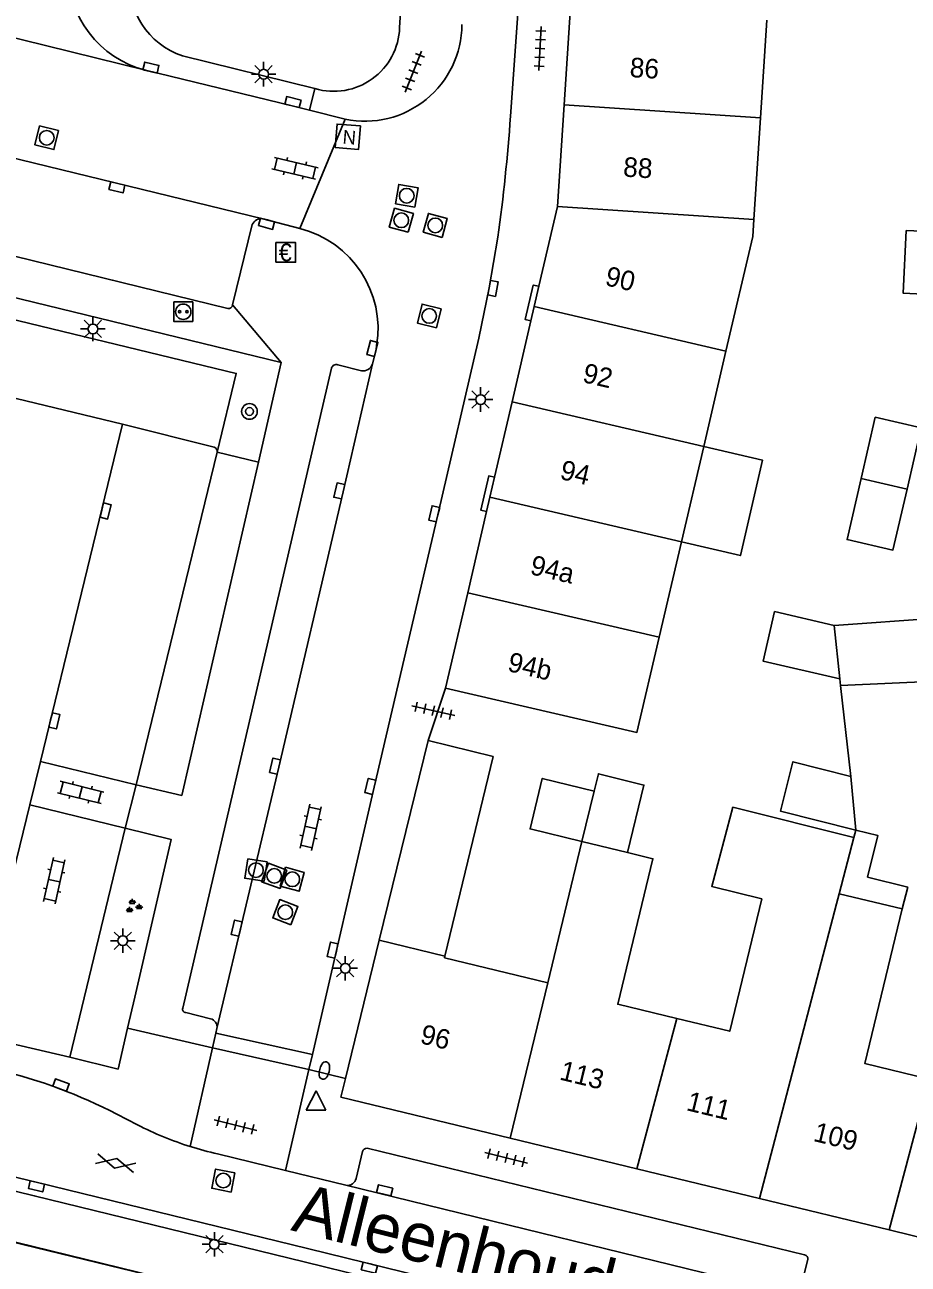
# Model space of a CAD drawing. Extents: x 131000 to 133014, y 396499 to 399001.
# Drawn here: x 132842.7 to 132887.8, y 397127.3 to 397190.6 of the extents above; entities that cross this region are included whole.
import ezdxf

# ---------------------------------------------------------------- set-up
doc = ezdxf.new("R2010")
doc.units = 0
for name, color, linetype in [('gg-afsc-muur', 7, 'Continuous'), ('gg-anno-huisnummerreeks BGT', 7, 'Continuous'), ('gg-anno-openbare ruimte label', 7, 'Continuous'), ('gg-bbg-bijgebouw', 7, 'Continuous'), ('gg-bbg-gedigitaliseerde bebouwing', 7, 'Continuous'), ('gg-bbg-gedigitaliseerde bijgebouw', 7, 'Continuous'), ('gg-bbg-hoofdgebouw', 7, 'Continuous'), ('gg-bbg-luifel en loopbrug', 7, 'Continuous'), ('gg-bbg-tussenscheiding', 7, 'Continuous'), ('gg-knt-verharding', 7, 'Continuous'), ('gg-knt-verharding nz', 7, 'Continuous'), ('gg-kntw-beschoeiing', 7, 'Continuous'), ('gt-grn-groengrens', 7, 'Continuous'), ('gt-grn-weggrens', 7, 'Continuous'), ('gt-symb-betaalautomaat', 7, 'Continuous'), ('gt-symb-boom', 7, 'Continuous'), ('gt-symb-brandkraan', 7, 'Continuous'), ('gt-symb-gesloten verharding', 7, 'Continuous'), ('gt-symb-groenvak', 7, 'Continuous'), ('gt-symb-klinker verharding', 7, 'Continuous'), ('gt-symb-kolk', 7, 'Continuous'), ('gt-symb-laadpunt elektrisch vervoer', 7, 'Continuous'), ('gt-symb-lichtmast', 7, 'Continuous'), ('gt-symb-nortonput', 7, 'Continuous'), ('gt-symb-rioolschacht', 7, 'Continuous'), ('gt-symb-tegel verharding', 7, 'Continuous'), ('gt-symb-waterafsluiter', 7, 'Continuous')]:
    doc.layers.add(name, color=color, linetype=linetype)

# ---------------------------------------------------------------- blocks, each defined once
blk = doc.blocks.new('gt0-RS')
at = {"layer": 'gt-symb-rioolschacht'}
blk.add_lwpolyline([(-0.5, -0.5), (0.5, -0.5), (0.5, 0.5), (-0.5, 0.5)], close=True, dxfattribs=at)
blk.add_circle((0, 0), 0.375, dxfattribs=at)
blk = doc.blocks.new('gt0-TEG1')
at = {"layer": 'gt-symb-tegel verharding'}
for p, q in [((-1.125, 0), (1.125, 0)), ((-0.9, -0.25), (-0.9, 0.25)), ((-0.45, -0.25), (-0.45, 0.25)), ((0, -0.25), (0, 0.25)), ((0.45, -0.25), (0.45, 0.25)), ((0.9, -0.25), (0.9, 0.25))]:
    blk.add_line(p, q, dxfattribs=at)
blk = doc.blocks.new('gt0-BA')
at = {"layer": 'gt-symb-betaalautomaat'}
blk.add_lwpolyline([(-0.498, -0.507), (0.502, -0.507), (0.502, 0.493), (-0.498, 0.493)], close=True, dxfattribs=at)
blk.add_text('€', height=0.9, dxfattribs=at).set_placement((-0.357, -0.457))
blk = doc.blocks.new('gt0-KOLK')
at = {"layer": 'gt-symb-kolk'}
blk.add_lwpolyline([(0, 0), (0.375, 0), (0.375, 0.4), (-0.375, 0.4), (-0.375, 0), (0, 0)], dxfattribs=at)
blk = doc.blocks.new('gt0-KL1')
at = {"layer": 'gt-symb-klinker verharding'}
for p, q in [((-1.15, 0.3), (1.15, 0.3)), ((-1, -0.3), (-1, 0.3)), ((-0.5, 0.3), (-0.5, 0.45)), ((0, -0.3), (0, 0.3)), ((0.5, 0.3), (0.5, 0.45)), ((1, -0.3), (1, 0.3)), ((-1.15, -0.3), (1.15, -0.3)), ((-0.5, -0.45), (-0.5, -0.3)), ((0.5, -0.45), (0.5, -0.3))]:
    blk.add_line(p, q, dxfattribs=at)
blk = doc.blocks.new('gt0-NPUT')
at = {"layer": 'gt-symb-nortonput'}
blk.add_lwpolyline([(-0.566, -0.608), (-0.566, 0.592), (0.634, 0.592), (0.634, -0.608)], close=True, dxfattribs=at)
blk.add_text('N', height=0.7, dxfattribs=at).set_placement((-0.221, -0.381))
blk = doc.blocks.new('gt0-LMAST')
at = {"layer": 'gt-symb-lichtmast'}
for p, q in [((-0.182, 0.173), (-0.447, 0.438)), ((-0.005, 0.246), (-0.005, 0.621)), ((0.172, 0.173), (0.437, 0.438)), ((-0.255, -0.004), (-0.63, -0.004)), ((-0.182, -0.181), (-0.447, -0.446)), ((-0.005, -0.254), (-0.005, -0.629)), ((0.437, -0.446), (0.172, -0.181)), ((0.245, -0.004), (0.62, -0.004))]:
    blk.add_line(p, q, dxfattribs=at)
blk.add_circle((-0.005, -0.004), 0.25, dxfattribs=at)
blk = doc.blocks.new('gt0-LEV')
at = {"layer": 'gt-symb-laadpunt elektrisch vervoer'}
blk.add_lwpolyline([(-0.486, 0.501), (0.486, 0.501), (0.486, -0.499), (-0.486, -0.499)], close=True, dxfattribs=at)
for centre, radius in [((0, 0), 0.393), ((-0.186, 0), 0.0566), ((0.186, 0), 0.0566)]:
    blk.add_circle(centre, radius, dxfattribs=at)
blk = doc.blocks.new('gt0-BOOM')
at = {"layer": 'gt-symb-boom'}
for radius in [0.4, 0.2]:
    blk.add_circle((0, 0), radius, dxfattribs=at)
blk = doc.blocks.new('gt0-WAFSL')
at = {"layer": 'gt-symb-waterafsluiter'}
for p, q in [((-0.5, -0.333), (0, 0.667)), ((0, 0.667), (0.5, -0.333)), ((0.5, -0.333), (-0.5, -0.333))]:
    blk.add_line(p, q, dxfattribs=at)
blk = doc.blocks.new('gt0-BR')
at = {"layer": 'gt-symb-brandkraan'}
for centre, radius, start, end in [((-0.244, 0), 0.206, 107.56694, 252.43307), ((0.599, -2.664), 3, 106.89205, 107.56694), ((0, -0.691), 0.938, 73.10799, 106.89205), ((-0.599, -2.664), 3, 72.43309, 73.10799), ((0.244, 0), 0.206, 287.56695, 72.43309), ((0.599, 2.664), 3, 252.43307, 253.10797), ((0, 0.691), 0.938, 253.10797, 286.89206), ((-0.599, 2.664), 3, 286.89206, 287.56695)]:
    blk.add_arc(centre, radius, start, end, dxfattribs=at)
blk = doc.blocks.new('gt0-GRVAK')
at = {"layer": 'gt-symb-groenvak'}
for p, q in [((-0.11, 0.189), (-0.228, 0.24)), ((-0.182, 0.153), (0.088, 0.153)), ((-0.091, 0.211), (-0.156, 0.322)), ((-0.047, 0.214), (-0.047, 0.393)), ((-0.004, 0.211), (0.061, 0.322)), ((0.015, 0.189), (0.133, 0.24)), ((0.262, -0.052), (0.197, 0.059)), ((0.305, -0.049), (0.305, 0.13)), ((0.349, -0.052), (0.414, 0.059)), ((-0.245, -0.228), (-0.363, -0.177)), ((-0.318, -0.264), (-0.047, -0.264)), ((-0.226, -0.206), (-0.291, -0.095)), ((-0.183, -0.203), (-0.183, -0.024)), ((-0.139, -0.206), (-0.074, -0.095)), ((-0.12, -0.228), (-0.002, -0.177)), ((0.243, -0.074), (0.125, -0.023)), ((0.17, -0.11), (0.441, -0.11)), ((0.368, -0.074), (0.486, -0.023))]:
    blk.add_line(p, q, dxfattribs=at)
blk = doc.blocks.new('gt0-GESVH1')
at = {"layer": 'gt-symb-gesloten verharding'}
for p, q in [((-0.992, -0.261), (0.008, 0.239)), ((0.008, -0.261), (-0.992, 0.239)), ((0.008, 0.239), (1.008, -0.261)), ((1.008, 0.239), (0.008, -0.261))]:
    blk.add_line(p, q, dxfattribs=at)

msp = doc.modelspace()

# ---------------------------------------------------------------- linework, layer by layer
at = {"layer": 'gg-afsc-muur'}
msp.add_line((132884.329, 397156.861), (132884.855, 397152.228), dxfattribs=at)
msp.add_lwpolyline([(132863.23, 397123.285), (132715.526, 397159.224), (132687.717, 397165.418)], dxfattribs=at)
msp.add_lwpolyline([(132863.23, 397123.285), (132715.526, 397159.224), (132687.717, 397165.418)], dxfattribs=at)
at = {"layer": 'gg-bbg-bijgebouw'}
for p, q in [((132892.387, 397160.538), (132884.009, 397159.94)), ((132860.78, 397143.855), (132863.273, 397154.053)), ((132863.273, 397154.053), (132866.6, 397153.24))]:
    msp.add_line(p, q, dxfattribs=at)
at = {"layer": 'gg-bbg-gedigitaliseerde bebouwing'}
for p, q in [((132869.382, 397141.685), (132871.128, 397148.898)), ((132884.264, 397146.233), (132885.013, 397149.105)), ((132884.264, 397146.233), (132887.485, 397145.453))]:
    msp.add_line(p, q, dxfattribs=at)
for points in [[(132885.013, 397149.105), (132878.836, 397150.646), (132877.76, 397146.602), (132880.316, 397145.964)], [(132873.46, 397148.334), (132874.753, 397148.021), (132872.955, 397140.589), (132875.968, 397139.86)], [(132875.968, 397139.86), (132878.68, 397139.204), (132880.316, 397145.964)], [(132887.485, 397145.453), (132885.574, 397137.566), (132888.866, 397136.768)], [(132864.131, 397143.046), (132864.111, 397142.961), (132869.382, 397141.685)]]:
    msp.add_lwpolyline(points, dxfattribs=at)
at = {"layer": 'gg-bbg-gedigitaliseerde bijgebouw'}
for p, q in [((132887.693, 397180.113), (132890.098, 397179.99)), ((132884.293, 397157.206), (132884.329, 397156.861)), ((132884.329, 397156.861), (132892.793, 397157.253)), ((132866.6, 397153.24), (132864.131, 397143.046)), ((132884.855, 397152.228), (132885.112, 397149.483)), ((132871.752, 397151.478), (132871.128, 397148.898))]:
    msp.add_line(p, q, dxfattribs=at)
for points in [[(132890.098, 397179.99), (132889.931, 397176.79), (132887.527, 397176.911), (132887.693, 397180.113)], [(132887.733, 397166.906), (132888.456, 397170.029), (132886.107, 397170.571), (132885.386, 397167.446)], [(132887.733, 397166.906), (132887.012, 397163.785), (132884.666, 397164.322), (132885.386, 397167.446)], [(132884.009, 397159.94), (132880.963, 397160.644), (132880.377, 397158.112), (132884.293, 397157.206)], [(132884.855, 397152.228), (132881.904, 397152.97), (132881.27, 397150.449), (132885.112, 397149.483)], [(132873.46, 397148.334), (132874.294, 397151.779), (132871.966, 397152.36), (132871.752, 397151.478)]]:
    msp.add_lwpolyline(points, dxfattribs=at)
at = {"layer": 'gg-bbg-hoofdgebouw'}
for p, q in [((132870.223, 397186.528), (132870.552, 397191.518)), ((132880.568, 397190.858), (132880.243, 397185.869)), ((132869.882, 397181.34), (132870.223, 397186.528)), ((132880.243, 397185.869), (132879.906, 397180.68)), ((132868.933, 397177.259), (132869.882, 397181.34)), ((132868.692, 397176.222), (132868.933, 397177.259)), ((132868.523, 397175.496), (132868.692, 397176.222)), ((132867.56, 397171.351), (132868.523, 397175.496)), ((132878.482, 397173.946), (132877.345, 397169.077)), ((132866.666, 397167.504), (132867.56, 397171.351)), ((132877.345, 397169.077), (132876.208, 397164.208)), ((132866.428, 397166.481), (132866.666, 397167.504)), ((132866.258, 397165.751), (132866.428, 397166.481)), ((132865.296, 397161.611), (132866.258, 397165.751)), ((132876.208, 397164.208), (132875.071, 397159.339)), ((132864.164, 397156.741), (132865.296, 397161.611)), ((132859.054, 397136.798), (132860.78, 397143.855)), ((132858.82, 397135.84), (132859.054, 397136.798)), ((132867.461, 397133.747), (132858.82, 397135.84)), ((132873.926, 397132.182), (132867.461, 397133.747)), ((132880.202, 397130.662), (132873.926, 397132.182)), ((132886.814, 397129.06), (132880.202, 397130.662)), ((132893.762, 397127.378), (132886.814, 397129.06))]:
    msp.add_line(p, q, dxfattribs=at)
for points in [[(132879.906, 397180.68), (132879.849, 397179.8), (132878.482, 397173.946)], [(132875.071, 397159.339), (132873.934, 397154.47), (132864.164, 397156.741)]]:
    msp.add_lwpolyline(points, dxfattribs=at)
at = {"layer": 'gg-bbg-luifel en loopbrug'}
msp.add_line((132885.112, 397149.483), (132885.013, 397149.105), dxfattribs=at)
for points in [[(132876.208, 397164.208), (132879.224, 397163.507), (132880.356, 397168.377), (132877.345, 397169.077)], [(132871.752, 397151.478), (132869.105, 397152.119), (132868.48, 397149.539), (132871.128, 397148.898)], [(132887.485, 397145.453), (132887.765, 397146.575), (132885.718, 397147.086), (132886.246, 397149.2), (132885.112, 397149.483)]]:
    msp.add_lwpolyline(points, dxfattribs=at)
at = {"layer": 'gg-bbg-tussenscheiding'}
for p, q in [((132870.223, 397186.528), (132880.243, 397185.869)), ((132869.882, 397181.34), (132879.906, 397180.68)), ((132868.692, 397176.222), (132878.482, 397173.946)), ((132867.56, 397171.351), (132877.345, 397169.077)), ((132887.733, 397166.906), (132885.386, 397167.446)), ((132866.428, 397166.481), (132876.208, 397164.208)), ((132865.296, 397161.611), (132875.071, 397159.339)), ((132884.009, 397159.94), (132884.293, 397157.206)), ((132871.128, 397148.898), (132873.46, 397148.334)), ((132864.131, 397143.046), (132860.78, 397143.855)), ((132869.382, 397141.685), (132867.461, 397133.747)), ((132875.968, 397139.86), (132873.926, 397132.182)), ((132888.866, 397136.768), (132886.814, 397129.06))]:
    msp.add_line(p, q, dxfattribs=at)
msp.add_lwpolyline([(132880.202, 397130.662), (132884.128, 397145.712), (132884.264, 397146.233)], dxfattribs=at)
at = {"layer": 'gg-knt-verharding'}
for p, q in [((132857.494, 397187.358), (132850.727, 397189.028)), ((132857.221, 397186.254), (132859.044, 397185.801)), ((132854.293, 397180.41), (132853.291, 397176.308)), ((132856.727, 397180.207), (132854.836, 397180.712)), ((132853.043, 397176.124), (132841.169, 397179.044)), ((132858.343, 397173.078), (132850.746, 397140.382)), ((132854.605, 397168.284), (132855.773, 397173.368)), ((132859.866, 397172.949), (132858.666, 397173.251)), ((132847.67, 397170.222), (132852.342, 397169.049)), ((132852.504, 397168.796), (132848.361, 397151.801)), ((132847.799, 397149.586), (132848.361, 397151.801)), ((132847.799, 397149.586), (132844.973, 397137.889)), ((132848.295, 397140.952), (132847.928, 397139.365)), ((132850.902, 397140.159), (132852.162, 397139.843)), ((132852.489, 397139.353), (132852.441, 397139.113)), ((132840.059, 397139.032), (132844.973, 397137.889)), ((132852.441, 397139.113), (132852.261, 397138.357)), ((132857.372, 397138.022), (132852.441, 397139.113)), ((132852.261, 397138.357), (132857.183, 397137.251)), ((132857.183, 397137.251), (132857.372, 397138.022)), ((132847.381, 397134.975), (132848.434, 397134.428)), ((132852.522, 397132.942), (132855.994, 397132.096)), ((132859.591, 397131.683), (132859.92, 397133.07)), ((132860.156, 397133.228), (132882.499, 397127.791)), ((132855.994, 397132.096), (132859.078, 397131.345)), ((132859.078, 397131.345), (132882.647, 397125.581)), ((132857.109, 397128.109), (132863.974, 397126.429)), ((132882.664, 397127.554), (132882.312, 397126.13))]:
    msp.add_line(p, q, dxfattribs=at)
for points in [[(132872.786, 397267.957), (132870.898, 397238.394), (132870.002, 397223.968), (132868.917, 397207.595), (132867.919, 397192.151), (132867.477, 397185.949)], [(132865.974, 397254.863), (132863.144, 397210.459), (132861.819, 397190.478)], [(132848.843, 397188.294), (132856.326, 397186.476), (132857.221, 397186.254)], [(132857.372, 397138.022), (132860.522, 397151.671), (132863.778, 397165.594), (132865.869, 397174.609), (132866.387, 397177.177), (132866.83, 397179.765)], [(132855.773, 397173.368), (132839.812, 397177.246), (132839.549, 397176.179)], [(132868.933, 397177.259), (132868.641, 397177.327), (132868.231, 397175.564), (132868.523, 397175.496)], [(132860.43, 397173.294), (132860.62, 397174.035), (132860.645, 397174.234)], [(132848.361, 397151.801), (132850.693, 397151.251), (132854.605, 397168.284)], [(132866.258, 397165.751), (132865.966, 397165.819), (132866.374, 397167.572), (132866.666, 397167.504)], [(132847.799, 397149.586), (132850.155, 397148.996), (132848.295, 397140.952)], [(132847.928, 397139.365), (132847.445, 397137.278), (132844.973, 397137.889)], [(132837.679, 397132.852), (132843.323, 397131.482), (132857.109, 397128.109)]]:
    msp.add_lwpolyline(points, dxfattribs=at)
for centre, radius, start, end in [((132850.139, 397193.381), 5.249, 178.76567, 255.704), ((132852.017, 397192.815), 4.001, 174.36984, 251.19479), ((132860.054, 397190.64), 4.943, 258.21115, 359.87431), ((132858.449, 397190.592), 3.372, 253.54798, 358.06442), ((132782.279, 397191.737), 85.395, 351.9408, 356.11354), ((132854.753, 397180.222), 0.497, 80.40466, 157.75829), ((132855.447, 397175.096), 5.269, 350.5839, 75.94199), ((132853.071, 397176.345), 0.223, 262.68871, 350.45735), ((132858.581, 397173.022), 0.245, 69.68698, 166.66035), ((132859.958, 397173.433), 0.492, 259.26621, 343.64222), ((132852.248, 397168.81), 0.256, 356.7817, 68.48248), ((132850.896, 397140.321), 0.162, 157.83075, 272.1188), ((132852.066, 397139.425), 0.429, 350.32833, 77.10575), ((132835.064, 397111.107), 26.859, 62.70445, 76.4587), ((132856.272, 397149.63), 17.104, 242.72674, 252.5023), ((132856.282, 397149.64), 17.116, 252.47899, 257.3103), ((132860.136, 397133.003), 0.226, 84.8581, 162.74584), ((132859.163, 397131.774), 0.438, 258.79948, 347.95984), ((132882.456, 397127.585), 0.21, 351.38193, 78.30954)]:
    msp.add_arc(centre, radius, start, end, dxfattribs=at)
at = {"layer": 'gg-knt-verharding nz'}
for p, q in [((132854.836, 397180.712), (132841.776, 397183.893)), ((132847.67, 397170.222), (132840.976, 397171.825)), ((132843.478, 397152.994), (132847.67, 397170.222)), ((132842.937, 397150.781), (132843.478, 397152.994)), ((132848.361, 397151.801), (132843.478, 397152.994)), ((132840.059, 397139.032), (132842.937, 397150.781)), ((132842.937, 397150.781), (132847.799, 397149.586))]:
    msp.add_line(p, q, dxfattribs=at)
msp.add_lwpolyline([(132852.489, 397139.353), (132855.653, 397152.7), (132858.932, 397166.763), (132860.43, 397173.294)], dxfattribs=at)
at = {"layer": 'gg-kntw-beschoeiing'}
msp.add_lwpolyline([(132460.968, 397221.491), (132472.095, 397218.828), (132606.287, 397185.908), (132627.542, 397180.727), (132657.34, 397172.95), (132661.179, 397171.893), (132682.088, 397166.735), (132697.501, 397163.402), (132708.929, 397160.855), (132733.496, 397154.939), (132756.362, 397149.473), (132863.318, 397123.264), (132866.173, 397122.629), (132900.542, 397114.157), (132962.797, 397098.928), (132983.614, 397093.835), (133000, 397089.82)], dxfattribs=at)
at = {"layer": 'gt-grn-groengrens'}
for p, q in [((132852.504, 397168.796), (132854.605, 397168.284)), ((132856.943, 397127.429), (132863.808, 397125.749))]:
    msp.add_line(p, q, dxfattribs=at)
for points in [[(132839.549, 397176.179), (132853.477, 397172.813), (132852.504, 397168.796)], [(132837.514, 397132.172), (132843.157, 397130.802), (132856.943, 397127.429)]]:
    msp.add_lwpolyline(points, dxfattribs=at)
at = {"layer": 'gt-grn-weggrens'}
for p, q in [((132837.016, 397191.228), (132848.843, 397188.294)), ((132857.494, 397187.358), (132857.221, 397186.254)), ((132856.727, 397180.207), (132859.044, 397185.801)), ((132855.773, 397173.368), (132853.291, 397176.308)), ((132863.273, 397154.053), (132864.164, 397156.741)), ((132847.928, 397139.365), (132852.261, 397138.357)), ((132852.261, 397138.357), (132851.129, 397133.318)), ((132855.994, 397132.096), (132857.183, 397137.251)), ((132857.183, 397137.251), (132859.054, 397136.798))]:
    msp.add_line(p, q, dxfattribs=at)

# ---------------------------------------------------------------- block references
at = {"layer": 'gt-symb-betaalautomaat'}
msp.add_blockref('gt0-BA', (132856, 397179), dxfattribs=at)
at = {"layer": 'gt-symb-boom'}
msp.add_blockref('gt0-BOOM', (132854.152, 397170.867), dxfattribs=at)
at = {"layer": 'gt-symb-brandkraan', "rotation": 76.64465903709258}
msp.add_blockref('gt0-BR', (132857.979, 397137.199), dxfattribs=at)
at = {"layer": 'gt-symb-gesloten verharding', "rotation": -13.591560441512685}
msp.add_blockref('gt0-GESVH1', (132847.318, 397132.475), dxfattribs=at)
at = {"layer": 'gt-symb-groenvak'}
msp.add_blockref('gt0-GRVAK', (132848.211, 397145.582), dxfattribs=at)
at = {"layer": 'gt-symb-klinker verharding'}
for p, rotation in [((132856.476, 397183.286), -13.11914463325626), ((132845.528, 397151.408), -13.827795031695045), ((132857.276, 397149.62), -102.47907180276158), ((132844.181, 397146.901), -102.47907180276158)]:
    msp.add_blockref('gt0-KL1', p, dxfattribs=dict(at, rotation=rotation))
at = {"layer": 'gt-symb-kolk'}
for p, rotation in [((132849.072, 397188.239), -13.411071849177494), ((132856.326, 397186.476), -13.647238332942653), ((132847.428, 397182.507), 166.40843956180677), ((132855.071, 397180.649), 165.04643524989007), ((132866.389, 397177.188), -100.54573436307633), ((132860.62, 397174.035), 75.64421500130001), ((132858.932, 397166.763), 76.88085536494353), ((132846.607, 397165.829), -103.70288996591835), ((132863.778, 397165.594), 76.82507339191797), ((132843.996, 397155.111), -103.77214543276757), ((132855.653, 397152.7), 76.64465903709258), ((132860.522, 397151.671), 76.99249520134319), ((132853.69, 397144.426), 76.7004156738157), ((132858.587, 397143.306), 77.06118937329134), ((132844.456, 397136.27), -20.482296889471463), ((132843.323, 397131.482), 166.2278545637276), ((132861.01, 397130.889), -13.299584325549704), ((132860.316, 397127.322), 166.28353067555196)]:
    msp.add_blockref('gt0-KOLK', p, dxfattribs=dict(at, rotation=rotation))
at = {"layer": 'gt-symb-laadpunt elektrisch vervoer'}
msp.add_blockref('gt0-LEV', (132850.769, 397175.962), dxfattribs=at)
at = {"layer": 'gt-symb-lichtmast'}
for p in [(132854.877, 397188.1), (132846.159, 397175.088), (132865.958, 397171.479), (132847.688, 397143.835), (132859.048, 397142.429), (132852.364, 397128.328)]:
    msp.add_blockref('gt0-LMAST', p, dxfattribs=at)
at = {"layer": 'gt-symb-nortonput', "rotation": -4.70180831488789}
msp.add_blockref('gt0-NPUT', (132859.138, 397184.911), dxfattribs=at)
at = {"layer": 'gt-symb-rioolschacht'}
for p, rotation in [((132843.797, 397184.846), 166.2971100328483), ((132862.183, 397181.886), -9.725965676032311), ((132861.905, 397180.635), 74.28274755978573), ((132863.639, 397180.374), 74.86552497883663), ((132863.329, 397175.745), 75.99155651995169), ((132854.482, 397147.438), -98.91603673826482), ((132855.414, 397147.145), 159.93365037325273), ((132856.337, 397146.972), -105.24507033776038), ((132855.981, 397145.287), 69.02828943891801), ((132852.814, 397131.582), 168.99333582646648)]:
    msp.add_blockref('gt0-RS', p, dxfattribs=dict(at, rotation=rotation))
at = {"layer": 'gt-symb-tegel verharding'}
for p, rotation in [((132868.988, 397189.407), -92.80805306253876), ((132862.523, 397188.225), 68.15602307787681), ((132863.541, 397155.581), -12.827123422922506), ((132853.44, 397134.408), -13.702889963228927), ((132867.263, 397132.741), -13.647238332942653)]:
    msp.add_blockref('gt0-TEG1', p, dxfattribs=dict(at, rotation=rotation))
at = {"layer": 'gt-symb-waterafsluiter'}
msp.add_blockref('gt0-WAFSL', (132857.551, 397135.502), dxfattribs=at)

# ---------------------------------------------------------------- texts
at = {"layer": 'gg-anno-huisnummerreeks BGT'}
for s, rotation, p in [('86', 356.2, (132873.547, 397187.955)), ('88', 356.2, (132873.213, 397182.872)), ('90', 346.9, (132872.258, 397177.328)), ('92', 346.9, (132871.108, 397172.379)), ('94', 346.9, (132869.957, 397167.429)), ('94a', 346.9, (132868.429, 397162.567)), ('94b', 346.9, (132867.278, 397157.617)), ('96', 346.2, (132862.814, 397138.608)), ('113', 346.4, (132869.939, 397136.748)), ('111', 346.4, (132876.413, 397135.181)), ('109', 346.4, (132882.896, 397133.61))]:
    msp.add_text(s, height=1, rotation=rotation, dxfattribs=at).set_placement(p)
at = {"layer": 'gg-anno-openbare ruimte label'}
msp.add_text('Alleenhouderstraat', height=2.5, rotation=346, dxfattribs=at).set_placement((132856.219, 397129.051))

doc.saveas('drawing.dxf')
